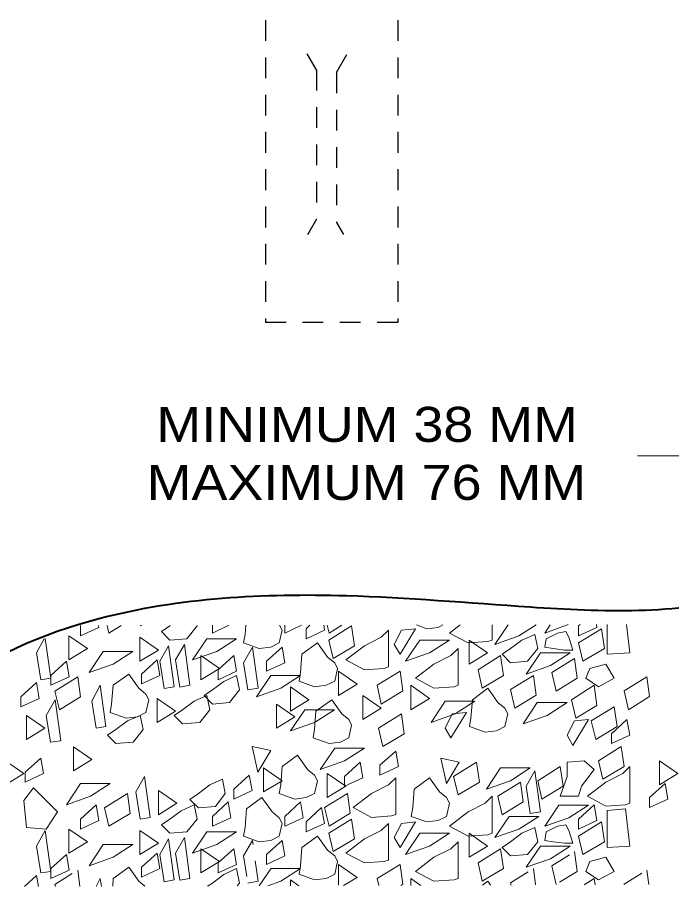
# Model space of a CAD drawing. Extents: x 312583 to 312854, y 144419 to 144597.
# Drawn here: x 312626.54 to 312640.75, y 144471.11 to 144489.98 of the extents above; entities that cross this region are included whole.
import ezdxf

# ---------------------------------------------------------------- set-up
doc = ezdxf.new("R2010")
doc.units = 0
doc.header["$LTSCALE"] = 0.3
doc.linetypes.add('SHORT_DASHED', pattern=[2.7, 1.5, -1.2])
doc.layers.add('1', color=7, linetype='Continuous', lineweight=40)
doc.layers.add('2', color=7, linetype='Continuous', lineweight=13)

msp = doc.modelspace()

# ---------------------------------------------------------------- linework, layer by layer
at = {"layer": '1', "linetype": 'SHORT_DASHED', "lineweight": 25}
for p, q in [((312634.8079, 144515.0316), (312634.8079, 144483.353)), ((312633.0369, 144488.8423), (312632.8376, 144489.1873)), ((312633.4739, 144488.781), (312633.7039, 144489.1796)), ((312633.0369, 144488.8423), (312633.0369, 144485.5993)), ((312633.4739, 144488.781), (312633.4739, 144485.5303)), ((312633.0369, 144485.5993), (312632.8453, 144485.262)), ((312633.4739, 144485.5303), (312633.6273, 144485.2696)), ((312634.8079, 144483.353), (312631.9329, 144483.353))]:
    msp.add_line(p, q, dxfattribs=at)
at = {"layer": '1', "lineweight": 13}
for p, q in [((312631.5036, 144476.7826), (312631.4883, 144476.5833)), ((312627.1259, 144476.4913), (312626.9573, 144476.1846)), ((312631.3043, 144471.5003), (312631.0283, 144471.37)), ((312633.9263, 144471.3086), (312633.5199, 144471.5923)), ((312634.3556, 144471.2856), (312634.8539, 144471.5923))]:
    msp.add_line(p, q, dxfattribs=at)
at = {"layer": '1', "linetype": 'SHORT_DASHED', "lineweight": 13}
for p, q in [((312631.7949, 144471.1246), (312632.0479, 144471.5003)), ((312633.5199, 144471.5923), (312633.5199, 144471.1323)), ((312626.9573, 144471.347), (312626.6966, 144471.1093)), ((312627.0033, 144471.1093), (312626.9573, 144471.347)), ((312628.6209, 144471.2856), (312628.6133, 144471.117)), ((312632.4773, 144471.255), (312632.4773, 144471.1246)), ((312632.6536, 144471.1246), (312632.4773, 144471.255)), ((312633.6273, 144471.1323), (312633.9263, 144471.3086)), ((312634.3939, 144471.1323), (312634.3556, 144471.2856)), ((312635.0916, 144471.2856), (312635.0916, 144471.1323)), ((312635.3063, 144471.1323), (312635.0916, 144471.2856)), ((312627.3713, 144471.1093), (312627.3559, 144471.1553)), ((312629.3109, 144471.117), (312629.1806, 144471.2243)), ((312632.2626, 144471.2243), (312631.9866, 144471.1246)), ((312637.2689, 144471.14), (312637.2536, 144471.1936)), ((312639.7223, 144471.1476), (312639.7223, 144471.163))]:
    msp.add_line(p, q, dxfattribs=at)
at = {"layer": '1', "linetype": 'SHORT_DASHED', "lineweight": 25}
msp.add_lwpolyline([(312634.8079, 144515.0316), (312631.9329, 144515.0316), (312631.9329, 144483.353)], dxfattribs=at)
at = {"layer": '1', "lineweight": 13}
for points in [[(312627.9156, 144476.775), (312627.9156, 144476.7673), (312627.9156, 144476.5526), (312628.3143, 144476.7366), (312628.3066, 144476.775)], [(312628.7973, 144476.775), (312628.5289, 144476.614), (312628.4906, 144476.775)], [(312629.2113, 144476.775), (312629.2113, 144476.7673), (312629.2496, 144476.775)], [(312629.8629, 144476.775), (312629.8553, 144476.7673), (312629.6713, 144476.6446), (312629.8553, 144476.4606), (312630.2233, 144476.4913), (312630.4456, 144476.7673), (312630.4379, 144476.775)], [(312630.7829, 144476.7826), (312630.7829, 144476.614), (312631.1356, 144476.7826)], [(312631.4883, 144476.5833), (312631.4576, 144476.3993), (312631.7949, 144476.2766), (312632.0479, 144476.3073), (312632.2319, 144476.3993), (312632.2933, 144476.6753), (312632.2396, 144476.7826)], [(312632.3546, 144476.7826), (312632.3546, 144476.614), (312632.7149, 144476.7826)], [(312632.8989, 144476.7826), (312632.8146, 144476.706), (312632.8146, 144476.4913), (312633.2133, 144476.6753), (312633.1979, 144476.7826)], [(312633.5889, 144476.7826), (312633.3129, 144476.614), (312633.2746, 144476.7826)], [(312635.2143, 144476.7903), (312635.4366, 144476.706), (312635.6819, 144476.7366), (312635.7816, 144476.7903)], [(312636.1573, 144476.7903), (312635.9273, 144476.614), (312636.3336, 144476.3993), (312636.7629, 144476.43), (312636.8549, 144476.4606), (312636.8549, 144476.7903)], [(312637.8133, 144476.7903), (312637.4376, 144476.5526), (312636.9163, 144476.3686), (312637.1999, 144476.7903)], [(312638.5033, 144476.798), (312637.9973, 144476.614), (312638.1123, 144476.7903)], [(312638.7639, 144476.798), (312638.7333, 144476.7673), (312638.7333, 144476.5526), (312639.1319, 144476.7366), (312639.1243, 144476.798)], [(312639.3543, 144476.798), (312639.3543, 144476.154), (312639.8449, 144476.1846), (312639.7759, 144476.798)], [(312626.9573, 144476.1846), (312627.0493, 144475.602), (312627.2716, 144475.6326), (312627.1489, 144476.499)], [(312629.1806, 144471.2243), (312628.9659, 144471.531), (312628.6209, 144471.2856)], [(312632.0479, 144471.5003), (312632.6919, 144471.5003), (312632.2626, 144471.2243)]]:
    msp.add_lwpolyline(points, dxfattribs=at)
for points in [[(312633.3053, 144476.4606), (312633.8036, 144476.7673), (312633.8649, 144476.338), (312633.4049, 144476.062)], [(312634.8846, 144476.6753), (312634.7236, 144476.3686), (312634.8539, 144476.154), (312635.1913, 144476.706)], [(312638.7333, 144476.3993), (312639.2316, 144476.706), (312639.2929, 144476.2766), (312638.8253, 144476.0006)], [(312627.6626, 144476.5526), (312627.6626, 144476.0313), (312628.0689, 144476.2766)], [(312629.2036, 144476.522), (312629.2036, 144476.0006), (312629.6099, 144476.246)], [(312634.4476, 144476.522), (312634.0796, 144476.338), (312633.6809, 144476.0313), (312634.0796, 144475.8166), (312634.5089, 144475.8473), (312634.6009, 144475.878), (312634.6009, 144476.6753)], [(312637.7826, 144476.5833), (312637.4989, 144476.4606), (312637.2536, 144476.2766), (312637.0696, 144476.154), (312637.2536, 144475.97), (312637.6216, 144476.0006), (312637.8439, 144476.2766)], [(312638.5186, 144476.522), (312638.4573, 144476.6446), (312638.2733, 144476.614), (312638.0279, 144476.4913), (312637.9973, 144476.3073), (312638.1813, 144476.2766), (312638.4266, 144476.246), (312638.6106, 144476.246)], [(312629.6406, 144476.0006), (312629.7326, 144475.4103), (312629.9473, 144475.4486), (312629.8246, 144476.338)], [(312629.9779, 144476.0313), (312630.0699, 144475.441), (312630.2923, 144475.4793), (312630.1696, 144476.3686)], [(312630.6603, 144476.4913), (312631.3043, 144476.4913), (312630.8749, 144476.2153), (312630.3459, 144476.0313)], [(312632.6919, 144475.7553), (312632.6613, 144475.5713), (312632.9986, 144475.4486), (312633.2516, 144475.4793), (312633.4356, 144475.5713), (312633.4969, 144475.8473), (312633.4356, 144475.97), (312633.2823, 144476.0926), (312633.0599, 144476.3993), (312632.7226, 144476.154)], [(312635.2833, 144476.4606), (312635.9273, 144476.4606), (312635.4979, 144476.1846), (312634.9766, 144476.0006)], [(312636.3566, 144476.4606), (312636.3566, 144475.9393), (312636.7553, 144476.1846)], [(312628.4063, 144476.2153), (312629.0503, 144476.2153), (312628.6209, 144475.9393), (312628.0996, 144475.7553)], [(312631.4576, 144475.97), (312631.5496, 144475.3796), (312631.7719, 144475.418), (312631.6493, 144476.3073)], [(312632.2933, 144476.3073), (312631.9559, 144476.0006), (312631.9559, 144475.786), (312632.3546, 144475.97)], [(312635.9579, 144476.1233), (312635.5899, 144475.9393), (312635.1913, 144475.6326), (312635.5899, 144475.418), (312636.0269, 144475.4486), (312636.1189, 144475.4793), (312636.1189, 144476.2766)], [(312637.9053, 144476.1846), (312638.5493, 144476.1846), (312638.1199, 144475.9086), (312637.5909, 144475.7246)], [(312627.6089, 144476.0006), (312627.2716, 144475.694), (312627.2716, 144475.4793), (312627.6703, 144475.6633)], [(312629.5793, 144476.0313), (312629.2419, 144475.7246), (312629.2419, 144475.51), (312629.6406, 144475.694)], [(312630.5299, 144476.1233), (312630.5299, 144475.602), (312630.9363, 144475.8473)], [(312631.2429, 144476.1233), (312630.9056, 144475.8166), (312630.9056, 144475.602), (312631.3043, 144475.786)], [(312636.5483, 144475.8166), (312637.0389, 144476.1233), (312637.1003, 144475.694), (312636.6403, 144475.418)], [(312638.1506, 144475.7553), (312638.6413, 144476.062), (312638.7026, 144475.6326), (312638.2426, 144475.349)], [(312633.5199, 144475.786), (312633.5199, 144475.257), (312633.9263, 144475.5023)], [(312634.3556, 144475.4793), (312634.8539, 144475.786), (312634.9153, 144475.3566), (312634.4476, 144475.073)], [(312639.3236, 144475.9393), (312638.9786, 144475.8473), (312638.8866, 144475.6326), (312639.1626, 144475.4486), (312639.5076, 144475.6326)], [(312627.3559, 144475.349), (312627.8543, 144475.6633), (312627.9156, 144475.2263), (312627.4556, 144474.9503)], [(312628.5903, 144475.073), (312628.5596, 144474.889), (312628.9046, 144474.7663), (312629.1499, 144474.797), (312629.3339, 144474.889), (312629.3953, 144475.165), (312629.3339, 144475.2876), (312629.1806, 144475.418), (312628.9659, 144475.7246), (312628.6209, 144475.4793)], [(312631.3043, 144475.694), (312631.0283, 144475.5636), (312630.7829, 144475.3796), (312630.5989, 144475.257), (312630.7829, 144475.073), (312631.1509, 144475.1036), (312631.3656, 144475.3796)], [(312632.0479, 144475.694), (312632.6919, 144475.694), (312632.2626, 144475.418), (312631.7336, 144475.2263)], [(312637.2536, 144475.3873), (312637.7519, 144475.694), (312637.8133, 144475.2646), (312637.3456, 144474.981)], [(312639.7223, 144475.3566), (312640.2129, 144475.6633), (312640.2743, 144475.234), (312639.8143, 144474.9503)], [(312626.9573, 144475.5406), (312626.6199, 144475.2263), (312626.6199, 144475.0116), (312627.0186, 144475.1956)], [(312628.1609, 144475.1343), (312628.2529, 144474.5516), (312628.4676, 144474.5823), (312628.3449, 144475.4793)], [(312632.4773, 144475.4486), (312632.4773, 144474.9196), (312632.8759, 144475.165)], [(312635.0916, 144475.4793), (312635.0916, 144474.9503), (312635.4979, 144475.1956)], [(312636.3949, 144474.7663), (312636.3643, 144474.5823), (312636.7016, 144474.4596), (312636.9469, 144474.4903), (312637.1309, 144474.5823), (312637.1923, 144474.8583), (312637.1309, 144474.981), (312636.9776, 144475.1036), (312636.7629, 144475.418), (312636.4256, 144475.165)], [(312638.5799, 144475.165), (312639.0706, 144475.4793), (312639.1319, 144475.0423), (312638.6719, 144474.7663)], [(312629.5793, 144475.1956), (312629.5793, 144474.6743), (312629.9779, 144474.9196)], [(312630.6603, 144475.257), (312630.3843, 144475.1343), (312630.1313, 144474.9503), (312629.9473, 144474.8276), (312630.1313, 144474.6436), (312630.5069, 144474.6743), (312630.7216, 144474.9503)], [(312634.0489, 144475.257), (312634.0489, 144474.7356), (312634.4476, 144474.981)], [(312627.1719, 144474.8276), (312627.2639, 144474.245), (312627.4863, 144474.2756), (312627.3636, 144475.165)], [(312632.1706, 144475.073), (312632.1706, 144474.5516), (312632.5693, 144474.797)], [(312632.9986, 144474.521), (312632.9679, 144474.337), (312633.3129, 144474.2143), (312633.5583, 144474.245), (312633.7423, 144474.337), (312633.8036, 144474.613), (312633.7423, 144474.7356), (312633.5889, 144474.8583), (312633.3743, 144475.165), (312633.0293, 144474.9196)], [(312635.8353, 144475.1343), (312636.4793, 144475.1343), (312636.0499, 144474.8583), (312635.5286, 144474.6743)], [(312637.8363, 144475.1036), (312638.4879, 144475.1036), (312638.0509, 144474.8276), (312637.5296, 144474.6436)], [(312639.0093, 144474.705), (312639.5076, 144475.0116), (312639.5689, 144474.5823), (312639.1089, 144474.3063)], [(312626.7426, 144474.8276), (312626.7426, 144474.3063), (312627.1413, 144474.5516)], [(312629.2113, 144474.8276), (312628.9353, 144474.705), (312628.6823, 144474.521), (312628.4983, 144474.3983), (312628.6823, 144474.2143), (312629.0579, 144474.245), (312629.2726, 144474.521)], [(312632.7839, 144474.9503), (312633.4279, 144474.9503), (312632.9986, 144474.6743), (312632.4773, 144474.4903)], [(312634.3863, 144474.5516), (312634.8846, 144474.8583), (312634.9459, 144474.429), (312634.4783, 144474.153)], [(312635.9886, 144474.8583), (312635.8353, 144474.5516), (312635.9579, 144474.337), (312636.2953, 144474.889)], [(312638.6413, 144474.705), (312638.4879, 144474.3983), (312638.6106, 144474.176), (312638.9479, 144474.7356)], [(312639.7836, 144474.7356), (312639.4463, 144474.429), (312639.4463, 144474.2143), (312639.8449, 144474.3983)], [(312627.7623, 144474.1453), (312627.7623, 144473.624), (312628.1609, 144473.8693)], [(312631.6416, 144474.153), (312631.7643, 144473.5933), (312632.0479, 144474.061)], [(312633.4356, 144474.1146), (312634.0796, 144474.1146), (312633.6503, 144473.8386), (312633.1213, 144473.6546)], [(312639.1626, 144473.8386), (312639.6609, 144474.153), (312639.7223, 144473.716), (312639.2623, 144473.44)], [(312627.0493, 144473.9), (312626.7119, 144473.5933), (312626.7119, 144473.3786), (312627.1106, 144473.5626)], [(312632.2626, 144473.3173), (312632.2319, 144473.1333), (312632.5693, 144473.0106), (312632.8146, 144473.0413), (312632.9986, 144473.1333), (312633.0599, 144473.4093), (312632.9986, 144473.532), (312632.8453, 144473.6546), (312632.6306, 144473.9613), (312632.2933, 144473.716)], [(312634.7619, 144474.0533), (312634.4169, 144473.7466), (312634.4169, 144473.532), (312634.8233, 144473.716)], [(312635.7433, 144473.9), (312635.8659, 144473.348), (312636.1419, 144473.808)], [(312626.2826, 144473.8386), (312626.2826, 144473.3173), (312626.6813, 144473.5626)], [(312631.8869, 144473.6853), (312631.8869, 144473.164), (312632.2933, 144473.4093)], [(312633.9876, 144473.808), (312633.6503, 144473.5013), (312633.6503, 144473.2866), (312634.0489, 144473.4706)], [(312636.0193, 144473.5013), (312636.5176, 144473.808), (312636.5789, 144473.3786), (312636.1189, 144473.1026)], [(312637.0389, 144473.6853), (312637.6829, 144473.6853), (312637.2536, 144473.4093), (312636.7323, 144473.2253)], [(312637.8439, 144473.4093), (312638.3346, 144473.716), (312638.3959, 144473.2866), (312637.9359, 144473.0106)], [(312638.3346, 144473.072), (312638.4879, 144473.5013), (312638.4879, 144473.808), (312638.8559, 144473.8386), (312639.0706, 144473.6546), (312638.7946, 144473.2866), (312638.7333, 144473.072)], [(312639.6916, 144473.5626), (312639.3236, 144473.3786), (312638.9249, 144473.072), (312639.3236, 144472.8573), (312639.7529, 144472.888), (312639.8449, 144472.9186), (312639.8449, 144473.716)], [(312640.4889, 144473.8386), (312640.4889, 144473.3173), (312640.8876, 144473.5626)], [(312629.1193, 144473.164), (312629.2113, 144472.5736), (312629.4259, 144472.612), (312629.3033, 144473.5013)], [(312631.5803, 144473.532), (312631.2429, 144473.2253), (312631.2429, 144473.0106), (312631.6416, 144473.1946)], [(312633.2746, 144473.5626), (312633.2746, 144473.0413), (312633.6809, 144473.2866)], [(312637.5909, 144473.2866), (312637.6829, 144472.6963), (312637.9053, 144472.7346), (312637.7826, 144473.624)], [(312627.9156, 144473.348), (312628.5596, 144473.348), (312628.1303, 144473.072), (312627.6089, 144472.888)], [(312630.9976, 144473.44), (312630.7216, 144473.3173), (312630.4763, 144473.1333), (312630.2923, 144473.003), (312630.4763, 144472.819), (312630.8443, 144472.8496), (312631.0589, 144473.1333)], [(312634.6009, 144473.3173), (312634.2329, 144473.1333), (312633.8343, 144472.8266), (312634.2329, 144472.612), (312634.6699, 144472.6426), (312634.7619, 144472.6733), (312634.7619, 144473.4706)], [(312635.1299, 144472.8266), (312635.0993, 144472.635), (312635.4366, 144472.5123), (312635.6819, 144472.543), (312635.8659, 144472.635), (312635.9273, 144472.9186), (312635.8659, 144473.0413), (312635.7126, 144473.164), (312635.4979, 144473.4706), (312635.1606, 144473.2253)], [(312636.9776, 144473.072), (312637.4683, 144473.3786), (312637.5296, 144472.9493), (312637.0696, 144472.6656)], [(312640.6116, 144473.348), (312640.2743, 144473.0413), (312640.2743, 144472.8266), (312640.6729, 144473.0106)], [(312626.6813, 144472.98), (312626.7426, 144472.3896), (312627.1719, 144472.359), (312627.4173, 144472.7346), (312626.8959, 144473.256)], [(312628.4369, 144472.819), (312628.9353, 144473.1333), (312628.9966, 144472.6963), (312628.5289, 144472.4203)], [(312629.6099, 144473.1946), (312629.6099, 144472.6656), (312630.0086, 144472.9186)], [(312633.2133, 144472.8266), (312633.7116, 144473.1333), (312633.7729, 144472.704), (312633.3129, 144472.4203)], [(312631.1203, 144472.9493), (312630.7829, 144472.635), (312630.7829, 144472.4203), (312631.1816, 144472.6043)], [(312631.4883, 144472.3896), (312631.4576, 144472.2056), (312631.7949, 144472.083), (312632.0479, 144472.1136), (312632.2319, 144472.2056), (312632.2933, 144472.4816), (312632.2319, 144472.6043), (312632.0786, 144472.7346), (312631.8563, 144473.0413), (312631.5189, 144472.796)], [(312632.6919, 144472.9493), (312632.3546, 144472.635), (312632.3546, 144472.4203), (312632.7533, 144472.6043)], [(312636.7016, 144472.9186), (312636.3336, 144472.7346), (312635.9273, 144472.4203), (312636.3336, 144472.2056), (312636.7629, 144472.2363), (312636.8549, 144472.267), (312636.8549, 144473.072)], [(312628.2529, 144472.888), (312627.9156, 144472.5736), (312627.9156, 144472.359), (312628.3143, 144472.543)], [(312630.3843, 144472.888), (312630.1006, 144472.7576), (312629.8553, 144472.5736), (312629.6713, 144472.451), (312629.8553, 144472.267), (312630.2233, 144472.2976), (312630.4456, 144472.5736)], [(312633.1519, 144472.8266), (312632.8146, 144472.5123), (312632.8146, 144472.2976), (312633.2133, 144472.4816)], [(312638.3039, 144472.8803), (312638.9479, 144472.8803), (312638.5186, 144472.6043), (312637.9973, 144472.4203)], [(312639.0706, 144472.888), (312638.7333, 144472.5736), (312638.7333, 144472.359), (312639.1319, 144472.543)], [(312639.7529, 144472.796), (312639.3543, 144472.7653), (312639.3543, 144471.9603), (312639.8449, 144471.991)], [(312633.3053, 144472.267), (312633.8036, 144472.5736), (312633.8649, 144472.1443), (312633.4049, 144471.8683)], [(312637.2229, 144472.635), (312637.8669, 144472.635), (312637.4376, 144472.359), (312636.9163, 144472.175)], [(312634.4476, 144472.3283), (312634.0796, 144472.1443), (312633.6809, 144471.8376), (312634.0796, 144471.623), (312634.5089, 144471.6536), (312634.6009, 144471.6843), (312634.6009, 144472.4816)], [(312634.8846, 144472.4816), (312634.7236, 144472.175), (312634.8539, 144471.9603), (312635.1913, 144472.5123)], [(312637.7826, 144472.3896), (312637.4989, 144472.267), (312637.2536, 144472.083), (312637.0696, 144471.9603), (312637.2536, 144471.7763), (312637.6216, 144471.807), (312637.8439, 144472.083)], [(312638.5186, 144472.3283), (312638.4573, 144472.451), (312638.2733, 144472.4203), (312638.0279, 144472.2976), (312637.9973, 144472.1136), (312638.1813, 144472.083), (312638.4266, 144472.0523), (312638.6106, 144472.0523)], [(312638.7333, 144472.2056), (312639.2316, 144472.5123), (312639.2929, 144472.083), (312638.8253, 144471.807)], [(312626.9573, 144471.991), (312627.0493, 144471.4083), (312627.2716, 144471.439), (312627.1489, 144472.3283)], [(312627.6626, 144472.359), (312627.6626, 144471.8376), (312628.0689, 144472.083)], [(312629.2036, 144472.3283), (312629.2036, 144471.807), (312629.6099, 144472.0523)], [(312629.9779, 144471.8376), (312630.0699, 144471.2473), (312630.2923, 144471.2856), (312630.1696, 144472.175)], [(312630.6603, 144472.2976), (312631.3043, 144472.2976), (312630.8749, 144472.0216), (312630.3459, 144471.8376)], [(312632.6919, 144471.5616), (312632.6613, 144471.3776), (312632.9986, 144471.255), (312633.2516, 144471.2856), (312633.4356, 144471.3776), (312633.4969, 144471.6536), (312633.4356, 144471.7763), (312633.2823, 144471.899), (312633.0599, 144472.2056), (312632.7226, 144471.9603)], [(312635.2833, 144472.267), (312635.9273, 144472.267), (312635.4979, 144471.991), (312634.9766, 144471.807)], [(312636.3566, 144472.267), (312636.3566, 144471.7456), (312636.7553, 144471.991)], [(312628.4063, 144472.0216), (312629.0503, 144472.0216), (312628.6209, 144471.7456), (312628.0996, 144471.5616)], [(312629.6406, 144471.807), (312629.7326, 144471.2166), (312629.9473, 144471.255), (312629.8246, 144472.1443)], [(312632.2933, 144472.1136), (312631.9559, 144471.807), (312631.9559, 144471.5923), (312632.3546, 144471.7763)], [(312635.9579, 144471.9296), (312635.5899, 144471.7456), (312635.1913, 144471.439), (312635.5899, 144471.2243), (312636.0269, 144471.255), (312636.1189, 144471.2856), (312636.1189, 144472.083)], [(312637.9053, 144471.991), (312638.5493, 144471.991), (312638.1199, 144471.715), (312637.5909, 144471.531)], [(312627.6089, 144471.807), (312627.2716, 144471.5003), (312627.2716, 144471.2856), (312627.6703, 144471.4696)], [(312629.5793, 144471.8376), (312629.2419, 144471.531), (312629.2419, 144471.3163), (312629.6406, 144471.5003)], [(312630.5299, 144471.9296), (312630.5299, 144471.4083), (312630.9363, 144471.6536)], [(312631.2429, 144471.9296), (312630.9056, 144471.623), (312630.9056, 144471.4083), (312631.3043, 144471.5923)], [(312636.5483, 144471.623), (312637.0389, 144471.9296), (312637.1003, 144471.5003), (312636.6403, 144471.2243)], [(312639.3236, 144471.7456), (312638.9786, 144471.6536), (312638.8866, 144471.439), (312639.1626, 144471.255), (312639.5076, 144471.439)]]:
    msp.add_lwpolyline(points, close=True, dxfattribs=at)
at = {"layer": '1', "linetype": 'SHORT_DASHED', "lineweight": 13}
for points in [[(312631.4576, 144471.7763), (312631.5496, 144471.186), (312631.7719, 144471.2243), (312631.6493, 144472.1136)], [(312638.1506, 144471.5616), (312638.6413, 144471.8683), (312638.7026, 144471.439), (312638.2426, 144471.1553)]]:
    msp.add_lwpolyline(points, close=True, dxfattribs=at)
for points in [[(312627.3559, 144471.1553), (312627.8543, 144471.4696), (312627.9003, 144471.1093)], [(312631.3196, 144471.1246), (312631.3656, 144471.186), (312631.3043, 144471.5003)], [(312634.8539, 144471.5923), (312634.9153, 144471.163), (312634.8693, 144471.1323)], [(312637.2536, 144471.1936), (312637.7519, 144471.5003), (312637.7979, 144471.1476)], [(312639.7223, 144471.163), (312640.2129, 144471.4696), (312640.2589, 144471.1553)], [(312628.3679, 144471.1093), (312628.3449, 144471.2856), (312628.2529, 144471.1093)], [(312631.0283, 144471.37), (312630.7829, 144471.186), (312630.6756, 144471.117)], [(312638.8559, 144471.1476), (312639.0706, 144471.2856), (312639.0936, 144471.1476)], [(312636.8166, 144471.14), (312636.7629, 144471.2243), (312636.6479, 144471.14)]]:
    msp.add_lwpolyline(points, dxfattribs=at)
at = {"layer": '1'}
msp.add_spline([(312622.1119, 144471.7533), (312623.5686, 144473.808), (312624.9409, 144475.303), (312628.3143, 144476.9283), (312633.6886, 144477.4266), (312637.6829, 144477.1813), (312642.3059, 144477.4266), (312645.8019, 144479.1746), (312647.8029, 144480.6773), (312648.9223, 144483.054), (312649.2979, 144485.1776), (312651.0459, 144487.171), (312654.7949, 144488.298), (312656.7959, 144488.6736), (312659.5483, 144488.7963), (312661.6719, 144488.6736), (312664.1636, 144488.298), (312664.7923, 144488.6736)], degree=3, dxfattribs=at)
at = {"layer": '2'}
msp.add_line((312640.0136, 144480.4626), (312642.3213, 144480.4626), dxfattribs=at)

# ---------------------------------------------------------------- texts
at = {"layer": '2', "width": 1.15}
for s, p in [('MINIMUM 38 MM', (312629.5632, 144480.7644)), ('MAXIMUM 76 MM', (312629.3521, 144479.5052))]:
    msp.add_text(s, height=0.76, dxfattribs=at).set_placement(p)

doc.saveas('drawing.dxf')
